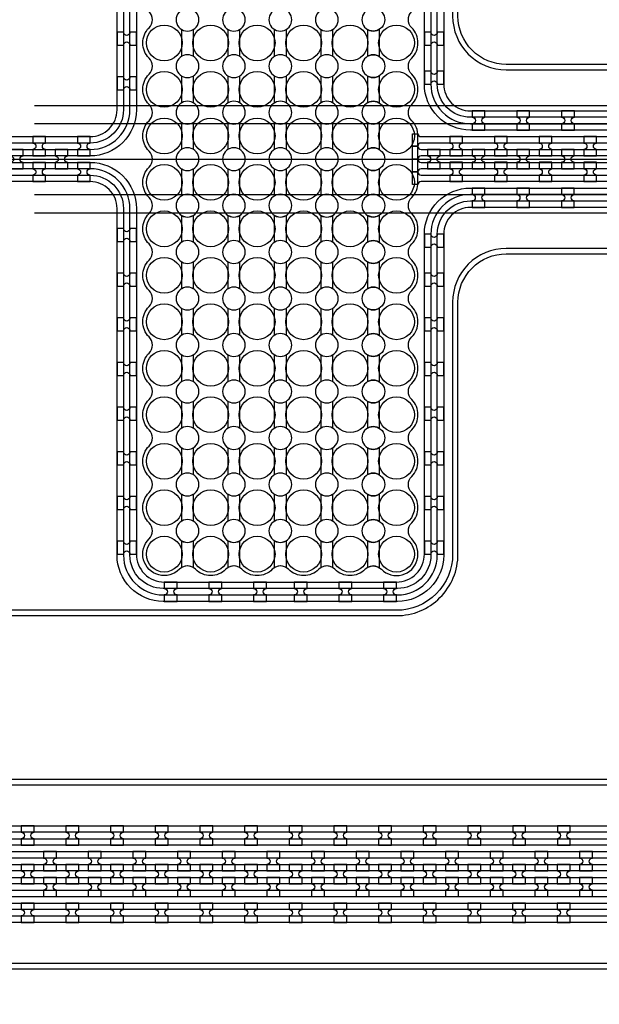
# Model space of a CAD drawing. Extents: x -63500 to 63500, y -63500 to 63500.
# Tile 281 of 296: x 28355 to 31599, y 10662 to 16170. Entities that reach past the tile are written whole.
import ezdxf

# ---------------------------------------------------------------- set-up
doc = ezdxf.new("R2010")
doc.units = 13
doc.header["$MEASUREMENT"] = 0
for name, color, linetype in [('1_Metal', 2, 'Continuous'), ('2_Electrodes', 5, 'Continuous'), ('3_Outline', 4, 'Continuous')]:
    doc.layers.add(name, color=color, linetype=linetype)

msp = doc.modelspace()

# ---------------------------------------------------------------- linework, layer by layer
for p, q in [((28438.5, 15690), (35989.1, 15690)), ((28438.5, 15590), (36460.1, 15590)), ((25084, 15390), (33248.2, 15390)), ((36460.1, 15190), (28438.5, 15190)), ((28438.5, 15090), (35989.1, 15090))]:
    msp.add_line(p, q)
for radius in [50000, 47500, 45000]:
    msp.add_circle((0, 0), radius)
at = {"layer": '1_Metal'}
for points in [[(-50000, 0, -1), (50000, 0), (51000, 0, 1), (-51000, 0)], [(29008, 16028), (29008, 16100), (28972, 16100, -0.414214), (28954, 16082), (28954, 16082, -0.414214), (28936, 16100), (28900, 16100), (28900, 16028), (28936, 16028, -0.414214), (28954, 16046), (28954, 16046, -0.414214), (28972, 16028)], [(30728, 16028), (30728, 16100), (30692, 16100, -0.414214), (30674, 16082), (30674, 16082, -0.414214), (30656, 16100), (30620, 16100), (30620, 16028), (30656, 16028, -0.414214), (30674, 16046), (30674, 16046, -0.414214), (30692, 16028)], [(30728, 15810), (30728, 15882), (30692, 15882, -0.414214), (30674, 15864), (30674, 15864, -0.414214), (30656, 15882), (30620, 15882), (30620, 15810), (30656, 15810, -0.414214), (30674, 15828), (30674, 15828, -0.414214), (30692, 15810)], [(29008, 15778), (29008, 15850), (28972, 15850, -0.414214), (28954, 15832), (28954, 15832, -0.414214), (28936, 15850), (28900, 15850), (28900, 15778), (28936, 15778, -0.414214), (28954, 15796), (28954, 15796, -0.414214), (28972, 15778)], [(30887.1, 15552.1), (30959.1, 15552.1), (30959.1, 15588.1, -0.414214), (30941.1, 15606.1), (30941.1, 15606.1, -0.414214), (30959.1, 15624.1), (30959.1, 15660.1), (30887.1, 15660.1), (30887.1, 15624.1, -0.414214), (30905.1, 15606.1), (30905.1, 15606.1, -0.414214), (30887.1, 15588.1)], [(31137.1, 15552.1), (31209.1, 15552.1), (31209.1, 15588.1, -0.414214), (31191.1, 15606.1), (31191.1, 15606.1, -0.414214), (31209.1, 15624.1), (31209.1, 15660.1), (31137.1, 15660.1), (31137.1, 15624.1, -0.414214), (31155.1, 15606.1), (31155.1, 15606.1, -0.414214), (31137.1, 15588.1)], [(31387.1, 15552.1), (31459.1, 15552.1), (31459.1, 15588.1, -0.414214), (31441.1, 15606.1), (31441.1, 15606.1, -0.414214), (31459.1, 15624.1), (31459.1, 15660.1), (31387.1, 15660.1), (31387.1, 15624.1, -0.414214), (31405.1, 15606.1), (31405.1, 15606.1, -0.414214), (31387.1, 15588.1)], [(4850, 11300), (31834, 11300, 0.414214), (33674, 13140), (33674, 13640, 0.414214), (31834, 15480), (30602, 15480, 0.414214), (30584, 15462), (30584, 15462), (30553.4, 15462), (30553.4, 15532.2), (30583.4, 15532.2, 0.384752), (30601.3, 15516), (31834, 15516, -0.414214), (33710, 13640), (33710, 13140, -0.414214), (31834, 11264), (4850, 11264)], [(28500, 15408), (28500, 15444, -0.414214), (28482, 15462), (28482, 15462, -0.414214), (28500, 15480), (28500, 15516), (28428, 15516), (28428, 15480, -0.414214), (28446, 15462), (28446, 15462, -0.414214), (28428, 15444), (28428, 15408)], [(28750, 15408), (28750, 15444, -0.414214), (28732, 15462), (28732, 15462, -0.414214), (28750, 15480), (28750, 15516), (28678, 15516), (28678, 15480, -0.414214), (28696, 15462), (28696, 15462, -0.414214), (28678, 15444), (28678, 15408)], [(30833.9, 15408.1), (30833.9, 15444.1, -0.414214), (30815.9, 15462.1), (30815.9, 15462.1, -0.414214), (30833.9, 15480.1), (30833.9, 15516.1), (30761.9, 15516.1), (30761.9, 15480.1, -0.414214), (30779.9, 15462.1), (30779.9, 15462.1, -0.414214), (30761.9, 15444.1), (30761.9, 15408.1)], [(31083.9, 15408.1), (31083.9, 15444.1, -0.414214), (31065.9, 15462.1), (31065.9, 15462.1, -0.414214), (31083.9, 15480.1), (31083.9, 15516.1), (31011.9, 15516.1), (31011.9, 15480.1, -0.414214), (31029.9, 15462.1), (31029.9, 15462.1, -0.414214), (31011.9, 15444.1), (31011.9, 15408.1)], [(31333.9, 15408.1), (31333.9, 15444.1, -0.414214), (31315.9, 15462.1), (31315.9, 15462.1, -0.414214), (31333.9, 15480.1), (31333.9, 15516.1), (31261.9, 15516.1), (31261.9, 15480.1, -0.414214), (31279.9, 15462.1), (31279.9, 15462.1, -0.414214), (31261.9, 15444.1), (31261.9, 15408.1)], [(31583.9, 15408.1), (31583.9, 15444.1, -0.414214), (31565.9, 15462.1), (31565.9, 15462.1, -0.414214), (31583.9, 15480.1), (31583.9, 15516.1), (31511.9, 15516.1), (31511.9, 15480.1, -0.414214), (31529.9, 15462.1), (31529.9, 15462.1, -0.414214), (31511.9, 15444.1), (31511.9, 15408.1)], [(4850, 11372), (5254, 11372), (5254, 11372), (31834, 11372, 0.414214), (33602, 13140), (33602, 13640, 0.414214), (31834, 15408), (30602, 15408, 0.414214), (30584, 15390), (30584, 15390), (30553.4, 15390), (30553.4, 15462), (30584, 15462, 0.414214), (30602, 15444), (31834, 15444, -0.414214), (33638, 13640), (33638, 13140, -0.414214), (31834, 11336), (5254, 11336), (4850, 11336)], [(28375, 15444), (28303, 15444), (28303, 15408, -0.414214), (28321, 15390), (28321, 15390, -0.414214), (28303, 15372), (28303, 15336), (28375, 15336), (28375, 15372, -0.414214), (28357, 15390), (28357, 15390, -0.414214), (28375, 15408), (28375, 15444)], [(28625, 15444), (28553, 15444), (28553, 15408, -0.414214), (28571, 15390), (28571, 15390, -0.414214), (28553, 15372), (28553, 15336), (28625, 15336), (28625, 15372, -0.414214), (28607, 15390), (28607, 15390, -0.414214), (28625, 15408), (28625, 15444)], [(30708.9, 15444.1), (30636.9, 15444.1), (30636.9, 15408.1, -0.414214), (30654.9, 15390.1), (30654.9, 15390.1, -0.414214), (30636.9, 15372.1), (30636.9, 15336.1), (30708.9, 15336.1), (30708.9, 15372.1, -0.414214), (30690.9, 15390.1), (30690.9, 15390.1, -0.414214), (30708.9, 15408.1), (30708.9, 15444.1)], [(30958.9, 15444.1), (30886.9, 15444.1), (30886.9, 15408.1, -0.414214), (30904.9, 15390.1), (30904.9, 15390.1, -0.414214), (30886.9, 15372.1), (30886.9, 15336.1), (30958.9, 15336.1), (30958.9, 15372.1, -0.414214), (30940.9, 15390.1), (30940.9, 15390.1, -0.414214), (30958.9, 15408.1), (30958.9, 15444.1)], [(31208.9, 15444.1), (31136.9, 15444.1), (31136.9, 15408.1, -0.414214), (31154.9, 15390.1), (31154.9, 15390.1, -0.414214), (31136.9, 15372.1), (31136.9, 15336.1), (31208.9, 15336.1), (31208.9, 15372.1, -0.414214), (31190.9, 15390.1), (31190.9, 15390.1, -0.414214), (31208.9, 15408.1), (31208.9, 15444.1)], [(31458.9, 15444.1), (31386.9, 15444.1), (31386.9, 15408.1, -0.414214), (31404.9, 15390.1), (31404.9, 15390.1, -0.414214), (31386.9, 15372.1), (31386.9, 15336.1), (31458.9, 15336.1), (31458.9, 15372.1, -0.414214), (31440.9, 15390.1), (31440.9, 15390.1, -0.414214), (31458.9, 15408.1), (31458.9, 15444.1)], [(4850, 11444), (5254, 11444), (31834, 11444, 0.414214), (33530, 13140), (33530, 13640, 0.414214), (31834, 15336), (30602, 15336, 0.414214), (30584, 15318), (30584, 15318), (30553.4, 15318), (30553.4, 15390), (30584, 15390, 0.414214), (30602, 15372), (31834, 15372, -0.414214), (33566, 13640), (33566, 13140, -0.414214), (31834, 11408), (5254, 11408), (4850, 11408)], [(28500, 15372), (28428, 15372), (28428, 15336, -0.414214), (28446, 15318), (28446, 15318, -0.414214), (28428, 15300), (28428, 15264), (28500, 15264), (28500, 15300, -0.414214), (28482, 15318), (28482, 15318, -0.414214), (28500, 15336), (28500, 15372)], [(28750, 15372), (28678, 15372), (28678, 15336, -0.414214), (28696, 15318), (28696, 15318, -0.414214), (28678, 15300), (28678, 15264), (28750, 15264), (28750, 15300, -0.414214), (28732, 15318), (28732, 15318, -0.414214), (28750, 15336), (28750, 15372)], [(30833.9, 15372.1), (30761.9, 15372.1), (30761.9, 15336.1, -0.414214), (30779.9, 15318.1), (30779.9, 15318.1, -0.414214), (30761.9, 15300.1), (30761.9, 15264.1), (30833.9, 15264.1), (30833.9, 15300.1, -0.414214), (30815.9, 15318.1), (30815.9, 15318.1, -0.414214), (30833.9, 15336.1), (30833.9, 15372.1)], [(31083.9, 15372.1), (31011.9, 15372.1), (31011.9, 15336.1, -0.414214), (31029.9, 15318.1), (31029.9, 15318.1, -0.414214), (31011.9, 15300.1), (31011.9, 15264.1), (31083.9, 15264.1), (31083.9, 15300.1, -0.414214), (31065.9, 15318.1), (31065.9, 15318.1, -0.414214), (31083.9, 15336.1), (31083.9, 15372.1)], [(31333.9, 15372.1), (31261.9, 15372.1), (31261.9, 15336.1, -0.414214), (31279.9, 15318.1), (31279.9, 15318.1, -0.414214), (31261.9, 15300.1), (31261.9, 15264.1), (31333.9, 15264.1), (31333.9, 15300.1, -0.414214), (31315.9, 15318.1), (31315.9, 15318.1, -0.414214), (31333.9, 15336.1), (31333.9, 15372.1)], [(31583.9, 15372.1), (31511.9, 15372.1), (31511.9, 15336.1, -0.414214), (31529.9, 15318.1), (31529.9, 15318.1, -0.414214), (31511.9, 15300.1), (31511.9, 15264.1), (31583.9, 15264.1), (31583.9, 15300.1, -0.414214), (31565.9, 15318.1), (31565.9, 15318.1, -0.414214), (31583.9, 15336.1), (31583.9, 15372.1)], [(4850, 11516), (5254, 11516), (31834, 11516, 0.414214), (33458, 13140), (33458, 13640, 0.414214), (31834, 15264), (30601.3, 15264, 0.384752), (30583.4, 15247.9), (30553.4, 15247.9), (30553.4, 15318), (30584, 15318, 0.414214), (30602, 15300), (31834, 15300, -0.414214), (33494, 13640), (33494, 13140, -0.414214), (31834, 11480), (5254, 11480), (4850, 11480)], [(30887, 15120.1), (30959, 15120.1), (30959, 15156.1, -0.414214), (30941, 15174.1), (30941, 15174.1, -0.414214), (30959, 15192.1), (30959, 15228.1), (30887, 15228.1), (30887, 15192.1, -0.414214), (30905, 15174.1), (30905, 15174.1, -0.414214), (30887, 15156.1)], [(31137, 15120.1), (31209, 15120.1), (31209, 15156.1, -0.414214), (31191, 15174.1), (31191, 15174.1, -0.414214), (31209, 15192.1), (31209, 15228.1), (31137, 15228.1), (31137, 15192.1, -0.414214), (31155, 15174.1), (31155, 15174.1, -0.414214), (31137, 15156.1)], [(31387, 15120.1), (31459, 15120.1), (31459, 15156.1, -0.414214), (31441, 15174.1), (31441, 15174.1, -0.414214), (31459, 15192.1), (31459, 15228.1), (31387, 15228.1), (31387, 15192.1, -0.414214), (31405, 15174.1), (31405, 15174.1, -0.414214), (31387, 15156.1)], [(29008, 14930), (29008, 15002), (28972, 15002, -0.414214), (28954, 14984), (28954, 14984, -0.414214), (28936, 15002), (28900, 15002), (28900, 14930), (28936, 14930, -0.414214), (28954, 14948), (28954, 14948, -0.414214), (28972, 14930)], [(30728, 14898), (30728, 14970), (30692, 14970, -0.414214), (30674, 14952), (30674, 14952, -0.414214), (30656, 14970), (30620, 14970), (30620, 14898), (30656, 14898, -0.414214), (30674, 14916), (30674, 14916, -0.414214), (30692, 14898)], [(29008, 14680), (29008, 14752), (28972, 14752, -0.414214), (28954, 14734), (28954, 14734, -0.414214), (28936, 14752), (28900, 14752), (28900, 14680), (28936, 14680, -0.414214), (28954, 14698), (28954, 14698, -0.414214), (28972, 14680)], [(30728, 14680), (30728, 14752), (30692, 14752, -0.414214), (30674, 14734), (30674, 14734, -0.414214), (30656, 14752), (30620, 14752), (30620, 14680), (30656, 14680, -0.414214), (30674, 14698), (30674, 14698, -0.414214), (30692, 14680)], [(29008, 14430), (29008, 14502), (28972, 14502, -0.414214), (28954, 14484), (28954, 14484, -0.414214), (28936, 14502), (28900, 14502), (28900, 14430), (28936, 14430, -0.414214), (28954, 14448), (28954, 14448, -0.414214), (28972, 14430)], [(30728, 14430), (30728, 14502), (30692, 14502, -0.414214), (30674, 14484), (30674, 14484, -0.414214), (30656, 14502), (30620, 14502), (30620, 14430), (30656, 14430, -0.414214), (30674, 14448), (30674, 14448, -0.414214), (30692, 14430)], [(29008, 14180), (29008, 14252), (28972, 14252, -0.414214), (28954, 14234), (28954, 14234, -0.414214), (28936, 14252), (28900, 14252), (28900, 14180), (28936, 14180, -0.414214), (28954, 14198), (28954, 14198, -0.414214), (28972, 14180)], [(30728, 14180), (30728, 14252), (30692, 14252, -0.414214), (30674, 14234), (30674, 14234, -0.414214), (30656, 14252), (30620, 14252), (30620, 14180), (30656, 14180, -0.414214), (30674, 14198), (30674, 14198, -0.414214), (30692, 14180)], [(29008, 13930), (29008, 14002), (28972, 14002, -0.414214), (28954, 13984), (28954, 13984, -0.414214), (28936, 14002), (28900, 14002), (28900, 13930), (28936, 13930, -0.414214), (28954, 13948), (28954, 13948, -0.414214), (28972, 13930)], [(30728, 13930), (30728, 14002), (30692, 14002, -0.414214), (30674, 13984), (30674, 13984, -0.414214), (30656, 14002), (30620, 14002), (30620, 13930), (30656, 13930, -0.414214), (30674, 13948), (30674, 13948, -0.414214), (30692, 13930)], [(29008, 13680), (29008, 13752), (28972, 13752, -0.414214), (28954, 13734), (28954, 13734, -0.414214), (28936, 13752), (28900, 13752), (28900, 13680), (28936, 13680, -0.414214), (28954, 13698), (28954, 13698, -0.414214), (28972, 13680)], [(30728, 13680), (30728, 13752), (30692, 13752, -0.414214), (30674, 13734), (30674, 13734, -0.414214), (30656, 13752), (30620, 13752), (30620, 13680), (30656, 13680, -0.414214), (30674, 13698), (30674, 13698, -0.414214), (30692, 13680)], [(29008, 13430), (29008, 13502), (28972, 13502, -0.414214), (28954, 13484), (28954, 13484, -0.414214), (28936, 13502), (28900, 13502), (28900, 13430), (28936, 13430, -0.414214), (28954, 13448), (28954, 13448, -0.414214), (28972, 13430)], [(30728, 13430), (30728, 13502), (30692, 13502, -0.414214), (30674, 13484), (30674, 13484, -0.414214), (30656, 13502), (30620, 13502), (30620, 13430), (30656, 13430, -0.414214), (30674, 13448), (30674, 13448, -0.414214), (30692, 13430)], [(29008, 13180), (29008, 13252), (28972, 13252, -0.414214), (28954, 13234), (28954, 13234, -0.414214), (28936, 13252), (28900, 13252), (28900, 13180), (28936, 13180, -0.414214), (28954, 13198), (28954, 13198, -0.414214), (28972, 13180)], [(30728, 13180), (30728, 13252), (30692, 13252, -0.414214), (30674, 13234), (30674, 13234, -0.414214), (30656, 13252), (30620, 13252), (30620, 13180), (30656, 13180, -0.414214), (30674, 13198), (30674, 13198, -0.414214), (30692, 13180)], [(29164, 12916), (29236, 12916), (29236, 12952, -0.414214), (29218, 12970), (29218, 12970, -0.414214), (29236, 12988), (29236, 13024), (29164, 13024), (29164, 12988, -0.414214), (29182, 12970), (29182, 12970, -0.414214), (29164, 12952)], [(29414, 12916), (29486, 12916), (29486, 12952, -0.414214), (29468, 12970), (29468, 12970, -0.414214), (29486, 12988), (29486, 13024), (29414, 13024), (29414, 12988, -0.414214), (29432, 12970), (29432, 12970, -0.414214), (29414, 12952)], [(29664, 12916), (29736, 12916), (29736, 12952, -0.414214), (29718, 12970), (29718, 12970, -0.414214), (29736, 12988), (29736, 13024), (29664, 13024), (29664, 12988, -0.414214), (29682, 12970), (29682, 12970, -0.414214), (29664, 12952)], [(29892, 12916), (29964, 12916), (29964, 12952, -0.414214), (29946, 12970), (29946, 12970, -0.414214), (29964, 12988), (29964, 13024), (29892, 13024), (29892, 12988, -0.414214), (29910, 12970), (29910, 12970, -0.414214), (29892, 12952)], [(30142, 12916), (30214, 12916), (30214, 12952, -0.414214), (30196, 12970), (30196, 12970, -0.414214), (30214, 12988), (30214, 13024), (30142, 13024), (30142, 12988, -0.414214), (30160, 12970), (30160, 12970, -0.414214), (30142, 12952)], [(30392, 12916), (30464, 12916), (30464, 12952, -0.414214), (30446, 12970), (30446, 12970, -0.414214), (30464, 12988), (30464, 13024), (30392, 13024), (30392, 12988, -0.414214), (30410, 12970), (30410, 12970, -0.414214), (30392, 12952)], [(28364, 11552.1), (28436, 11552.1), (28436, 11588.1, -0.414214), (28418, 11606.1), (28418, 11606.1, -0.414214), (28436, 11624.1), (28436, 11660.1), (28364, 11660.1), (28364, 11624.1, -0.414214), (28382, 11606.1), (28382, 11606.1, -0.414214), (28364, 11588.1)], [(28614, 11552.1), (28686, 11552.1), (28686, 11588.1, -0.414214), (28668, 11606.1), (28668, 11606.1, -0.414214), (28686, 11624.1), (28686, 11660.1), (28614, 11660.1), (28614, 11624.1, -0.414214), (28632, 11606.1), (28632, 11606.1, -0.414214), (28614, 11588.1)], [(28864, 11552.1), (28936, 11552.1), (28936, 11588.1, -0.414214), (28918, 11606.1), (28918, 11606.1, -0.414214), (28936, 11624.1), (28936, 11660.1), (28864, 11660.1), (28864, 11624.1, -0.414214), (28882, 11606.1), (28882, 11606.1, -0.414214), (28864, 11588.1)], [(29114, 11552.1), (29186, 11552.1), (29186, 11588.1, -0.414214), (29168, 11606.1), (29168, 11606.1, -0.414214), (29186, 11624.1), (29186, 11660.1), (29114, 11660.1), (29114, 11624.1, -0.414214), (29132, 11606.1), (29132, 11606.1, -0.414214), (29114, 11588.1)], [(29364, 11552.1), (29436, 11552.1), (29436, 11588.1, -0.414214), (29418, 11606.1), (29418, 11606.1, -0.414214), (29436, 11624.1), (29436, 11660.1), (29364, 11660.1), (29364, 11624.1, -0.414214), (29382, 11606.1), (29382, 11606.1, -0.414214), (29364, 11588.1)], [(29614, 11552.1), (29686, 11552.1), (29686, 11588.1, -0.414214), (29668, 11606.1), (29668, 11606.1, -0.414214), (29686, 11624.1), (29686, 11660.1), (29614, 11660.1), (29614, 11624.1, -0.414214), (29632, 11606.1), (29632, 11606.1, -0.414214), (29614, 11588.1)], [(29864, 11552.1), (29936, 11552.1), (29936, 11588.1, -0.414214), (29918, 11606.1), (29918, 11606.1, -0.414214), (29936, 11624.1), (29936, 11660.1), (29864, 11660.1), (29864, 11624.1, -0.414214), (29882, 11606.1), (29882, 11606.1, -0.414214), (29864, 11588.1)], [(30114, 11552.1), (30186, 11552.1), (30186, 11588.1, -0.414214), (30168, 11606.1), (30168, 11606.1, -0.414214), (30186, 11624.1), (30186, 11660.1), (30114, 11660.1), (30114, 11624.1, -0.414214), (30132, 11606.1), (30132, 11606.1, -0.414214), (30114, 11588.1)], [(30364, 11552.1), (30436, 11552.1), (30436, 11588.1, -0.414214), (30418, 11606.1), (30418, 11606.1, -0.414214), (30436, 11624.1), (30436, 11660.1), (30364, 11660.1), (30364, 11624.1, -0.414214), (30382, 11606.1), (30382, 11606.1, -0.414214), (30364, 11588.1)], [(30614, 11552.1), (30686, 11552.1), (30686, 11588.1, -0.414214), (30668, 11606.1), (30668, 11606.1, -0.414214), (30686, 11624.1), (30686, 11660.1), (30614, 11660.1), (30614, 11624.1, -0.414214), (30632, 11606.1), (30632, 11606.1, -0.414214), (30614, 11588.1)], [(30864, 11552.1), (30936, 11552.1), (30936, 11588.1, -0.414214), (30918, 11606.1), (30918, 11606.1, -0.414214), (30936, 11624.1), (30936, 11660.1), (30864, 11660.1), (30864, 11624.1, -0.414214), (30882, 11606.1), (30882, 11606.1, -0.414214), (30864, 11588.1)], [(31114, 11552.1), (31186, 11552.1), (31186, 11588.1, -0.414214), (31168, 11606.1), (31168, 11606.1, -0.414214), (31186, 11624.1), (31186, 11660.1), (31114, 11660.1), (31114, 11624.1, -0.414214), (31132, 11606.1), (31132, 11606.1, -0.414214), (31114, 11588.1)], [(31364, 11552.1), (31436, 11552.1), (31436, 11588.1, -0.414214), (31418, 11606.1), (31418, 11606.1, -0.414214), (31436, 11624.1), (31436, 11660.1), (31364, 11660.1), (31364, 11624.1, -0.414214), (31382, 11606.1), (31382, 11606.1, -0.414214), (31364, 11588.1)], [(28560.8, 11408.1), (28560.8, 11444.1, -0.414214), (28542.8, 11462.1), (28542.8, 11462.1, -0.414214), (28560.8, 11480.1), (28560.8, 11516.1), (28488.8, 11516.1), (28488.8, 11480.1, -0.414214), (28506.8, 11462.1), (28506.8, 11462.1, -0.414214), (28488.8, 11444.1), (28488.8, 11408.1)], [(28810.8, 11408.1), (28810.8, 11444.1, -0.414214), (28792.8, 11462.1), (28792.8, 11462.1, -0.414214), (28810.8, 11480.1), (28810.8, 11516.1), (28738.8, 11516.1), (28738.8, 11480.1, -0.414214), (28756.8, 11462.1), (28756.8, 11462.1, -0.414214), (28738.8, 11444.1), (28738.8, 11408.1)], [(29060.8, 11408.1), (29060.8, 11444.1, -0.414214), (29042.8, 11462.1), (29042.8, 11462.1, -0.414214), (29060.8, 11480.1), (29060.8, 11516.1), (28988.8, 11516.1), (28988.8, 11480.1, -0.414214), (29006.8, 11462.1), (29006.8, 11462.1, -0.414214), (28988.8, 11444.1), (28988.8, 11408.1)], [(29310.8, 11408.1), (29310.8, 11444.1, -0.414214), (29292.8, 11462.1), (29292.8, 11462.1, -0.414214), (29310.8, 11480.1), (29310.8, 11516.1), (29238.8, 11516.1), (29238.8, 11480.1, -0.414214), (29256.8, 11462.1), (29256.8, 11462.1, -0.414214), (29238.8, 11444.1), (29238.8, 11408.1)], [(29560.8, 11408.1), (29560.8, 11444.1, -0.414214), (29542.8, 11462.1), (29542.8, 11462.1, -0.414214), (29560.8, 11480.1), (29560.8, 11516.1), (29488.8, 11516.1), (29488.8, 11480.1, -0.414214), (29506.8, 11462.1), (29506.8, 11462.1, -0.414214), (29488.8, 11444.1), (29488.8, 11408.1)], [(29810.8, 11408.1), (29810.8, 11444.1, -0.414214), (29792.8, 11462.1), (29792.8, 11462.1, -0.414214), (29810.8, 11480.1), (29810.8, 11516.1), (29738.8, 11516.1), (29738.8, 11480.1, -0.414214), (29756.8, 11462.1), (29756.8, 11462.1, -0.414214), (29738.8, 11444.1), (29738.8, 11408.1)], [(30060.8, 11408.1), (30060.8, 11444.1, -0.414214), (30042.8, 11462.1), (30042.8, 11462.1, -0.414214), (30060.8, 11480.1), (30060.8, 11516.1), (29988.8, 11516.1), (29988.8, 11480.1, -0.414214), (30006.8, 11462.1), (30006.8, 11462.1, -0.414214), (29988.8, 11444.1), (29988.8, 11408.1)], [(30310.8, 11408.1), (30310.8, 11444.1, -0.414214), (30292.8, 11462.1), (30292.8, 11462.1, -0.414214), (30310.8, 11480.1), (30310.8, 11516.1), (30238.8, 11516.1), (30238.8, 11480.1, -0.414214), (30256.8, 11462.1), (30256.8, 11462.1, -0.414214), (30238.8, 11444.1), (30238.8, 11408.1)], [(30560.8, 11408.1), (30560.8, 11444.1, -0.414214), (30542.8, 11462.1), (30542.8, 11462.1, -0.414214), (30560.8, 11480.1), (30560.8, 11516.1), (30488.8, 11516.1), (30488.8, 11480.1, -0.414214), (30506.8, 11462.1), (30506.8, 11462.1, -0.414214), (30488.8, 11444.1), (30488.8, 11408.1)], [(30810.8, 11408.1), (30810.8, 11444.1, -0.414214), (30792.8, 11462.1), (30792.8, 11462.1, -0.414214), (30810.8, 11480.1), (30810.8, 11516.1), (30738.8, 11516.1), (30738.8, 11480.1, -0.414214), (30756.8, 11462.1), (30756.8, 11462.1, -0.414214), (30738.8, 11444.1), (30738.8, 11408.1)], [(31060.8, 11408.1), (31060.8, 11444.1, -0.414214), (31042.8, 11462.1), (31042.8, 11462.1, -0.414214), (31060.8, 11480.1), (31060.8, 11516.1), (30988.8, 11516.1), (30988.8, 11480.1, -0.414214), (31006.8, 11462.1), (31006.8, 11462.1, -0.414214), (30988.8, 11444.1), (30988.8, 11408.1)], [(31310.8, 11408.1), (31310.8, 11444.1, -0.414214), (31292.8, 11462.1), (31292.8, 11462.1, -0.414214), (31310.8, 11480.1), (31310.8, 11516.1), (31238.8, 11516.1), (31238.8, 11480.1, -0.414214), (31256.8, 11462.1), (31256.8, 11462.1, -0.414214), (31238.8, 11444.1), (31238.8, 11408.1)], [(31560.8, 11408.1), (31560.8, 11444.1, -0.414214), (31542.8, 11462.1), (31542.8, 11462.1, -0.414214), (31560.8, 11480.1), (31560.8, 11516.1), (31488.8, 11516.1), (31488.8, 11480.1, -0.414214), (31506.8, 11462.1), (31506.8, 11462.1, -0.414214), (31488.8, 11444.1), (31488.8, 11408.1)], [(28435.8, 11444.1), (28363.8, 11444.1), (28363.8, 11408.1, -0.414214), (28381.8, 11390.1), (28381.8, 11390.1, -0.414214), (28363.8, 11372.1), (28363.8, 11336.1), (28435.8, 11336.1), (28435.8, 11372.1, -0.414214), (28417.8, 11390.1), (28417.8, 11390.1, -0.414214), (28435.8, 11408.1), (28435.8, 11444.1)], [(28685.8, 11444.1), (28613.8, 11444.1), (28613.8, 11408.1, -0.414214), (28631.8, 11390.1), (28631.8, 11390.1, -0.414214), (28613.8, 11372.1), (28613.8, 11336.1), (28685.8, 11336.1), (28685.8, 11372.1, -0.414214), (28667.8, 11390.1), (28667.8, 11390.1, -0.414214), (28685.8, 11408.1), (28685.8, 11444.1)], [(28935.8, 11444.1), (28863.8, 11444.1), (28863.8, 11408.1, -0.414214), (28881.8, 11390.1), (28881.8, 11390.1, -0.414214), (28863.8, 11372.1), (28863.8, 11336.1), (28935.8, 11336.1), (28935.8, 11372.1, -0.414214), (28917.8, 11390.1), (28917.8, 11390.1, -0.414214), (28935.8, 11408.1), (28935.8, 11444.1)], [(29185.8, 11444.1), (29113.8, 11444.1), (29113.8, 11408.1, -0.414214), (29131.8, 11390.1), (29131.8, 11390.1, -0.414214), (29113.8, 11372.1), (29113.8, 11336.1), (29185.8, 11336.1), (29185.8, 11372.1, -0.414214), (29167.8, 11390.1), (29167.8, 11390.1, -0.414214), (29185.8, 11408.1), (29185.8, 11444.1)], [(29435.8, 11444.1), (29363.8, 11444.1), (29363.8, 11408.1, -0.414214), (29381.8, 11390.1), (29381.8, 11390.1, -0.414214), (29363.8, 11372.1), (29363.8, 11336.1), (29435.8, 11336.1), (29435.8, 11372.1, -0.414214), (29417.8, 11390.1), (29417.8, 11390.1, -0.414214), (29435.8, 11408.1), (29435.8, 11444.1)], [(29685.8, 11444.1), (29613.8, 11444.1), (29613.8, 11408.1, -0.414214), (29631.8, 11390.1), (29631.8, 11390.1, -0.414214), (29613.8, 11372.1), (29613.8, 11336.1), (29685.8, 11336.1), (29685.8, 11372.1, -0.414214), (29667.8, 11390.1), (29667.8, 11390.1, -0.414214), (29685.8, 11408.1), (29685.8, 11444.1)], [(29935.8, 11444.1), (29863.8, 11444.1), (29863.8, 11408.1, -0.414214), (29881.8, 11390.1), (29881.8, 11390.1, -0.414214), (29863.8, 11372.1), (29863.8, 11336.1), (29935.8, 11336.1), (29935.8, 11372.1, -0.414214), (29917.8, 11390.1), (29917.8, 11390.1, -0.414214), (29935.8, 11408.1), (29935.8, 11444.1)], [(30185.8, 11444.1), (30113.8, 11444.1), (30113.8, 11408.1, -0.414214), (30131.8, 11390.1), (30131.8, 11390.1, -0.414214), (30113.8, 11372.1), (30113.8, 11336.1), (30185.8, 11336.1), (30185.8, 11372.1, -0.414214), (30167.8, 11390.1), (30167.8, 11390.1, -0.414214), (30185.8, 11408.1), (30185.8, 11444.1)], [(30435.8, 11444.1), (30363.8, 11444.1), (30363.8, 11408.1, -0.414214), (30381.8, 11390.1), (30381.8, 11390.1, -0.414214), (30363.8, 11372.1), (30363.8, 11336.1), (30435.8, 11336.1), (30435.8, 11372.1, -0.414214), (30417.8, 11390.1), (30417.8, 11390.1, -0.414214), (30435.8, 11408.1), (30435.8, 11444.1)], [(30685.8, 11444.1), (30613.8, 11444.1), (30613.8, 11408.1, -0.414214), (30631.8, 11390.1), (30631.8, 11390.1, -0.414214), (30613.8, 11372.1), (30613.8, 11336.1), (30685.8, 11336.1), (30685.8, 11372.1, -0.414214), (30667.8, 11390.1), (30667.8, 11390.1, -0.414214), (30685.8, 11408.1), (30685.8, 11444.1)], [(30935.8, 11444.1), (30863.8, 11444.1), (30863.8, 11408.1, -0.414214), (30881.8, 11390.1), (30881.8, 11390.1, -0.414214), (30863.8, 11372.1), (30863.8, 11336.1), (30935.8, 11336.1), (30935.8, 11372.1, -0.414214), (30917.8, 11390.1), (30917.8, 11390.1, -0.414214), (30935.8, 11408.1), (30935.8, 11444.1)], [(31185.8, 11444.1), (31113.8, 11444.1), (31113.8, 11408.1, -0.414214), (31131.8, 11390.1), (31131.8, 11390.1, -0.414214), (31113.8, 11372.1), (31113.8, 11336.1), (31185.8, 11336.1), (31185.8, 11372.1, -0.414214), (31167.8, 11390.1), (31167.8, 11390.1, -0.414214), (31185.8, 11408.1), (31185.8, 11444.1)], [(31435.8, 11444.1), (31363.8, 11444.1), (31363.8, 11408.1, -0.414214), (31381.8, 11390.1), (31381.8, 11390.1, -0.414214), (31363.8, 11372.1), (31363.8, 11336.1), (31435.8, 11336.1), (31435.8, 11372.1, -0.414214), (31417.8, 11390.1), (31417.8, 11390.1, -0.414214), (31435.8, 11408.1), (31435.8, 11444.1)], [(28560.8, 11372.1), (28488.8, 11372.1), (28488.8, 11336.1, -0.414214), (28506.8, 11318.1), (28506.8, 11318.1, -0.414214), (28488.8, 11300.1), (28488.8, 11264.1), (28560.8, 11264.1), (28560.8, 11300.1, -0.414214), (28542.8, 11318.1), (28542.8, 11318.1, -0.414214), (28560.8, 11336.1), (28560.8, 11372.1)], [(28810.8, 11372.1), (28738.8, 11372.1), (28738.8, 11336.1, -0.414214), (28756.8, 11318.1), (28756.8, 11318.1, -0.414214), (28738.8, 11300.1), (28738.8, 11264.1), (28810.8, 11264.1), (28810.8, 11300.1, -0.414214), (28792.8, 11318.1), (28792.8, 11318.1, -0.414214), (28810.8, 11336.1), (28810.8, 11372.1)], [(29060.8, 11372.1), (28988.8, 11372.1), (28988.8, 11336.1, -0.414214), (29006.8, 11318.1), (29006.8, 11318.1, -0.414214), (28988.8, 11300.1), (28988.8, 11264.1), (29060.8, 11264.1), (29060.8, 11300.1, -0.414214), (29042.8, 11318.1), (29042.8, 11318.1, -0.414214), (29060.8, 11336.1), (29060.8, 11372.1)], [(29310.8, 11372.1), (29238.8, 11372.1), (29238.8, 11336.1, -0.414214), (29256.8, 11318.1), (29256.8, 11318.1, -0.414214), (29238.8, 11300.1), (29238.8, 11264.1), (29310.8, 11264.1), (29310.8, 11300.1, -0.414214), (29292.8, 11318.1), (29292.8, 11318.1, -0.414214), (29310.8, 11336.1), (29310.8, 11372.1)], [(29560.8, 11372.1), (29488.8, 11372.1), (29488.8, 11336.1, -0.414214), (29506.8, 11318.1), (29506.8, 11318.1, -0.414214), (29488.8, 11300.1), (29488.8, 11264.1), (29560.8, 11264.1), (29560.8, 11300.1, -0.414214), (29542.8, 11318.1), (29542.8, 11318.1, -0.414214), (29560.8, 11336.1), (29560.8, 11372.1)], [(29810.8, 11372.1), (29738.8, 11372.1), (29738.8, 11336.1, -0.414214), (29756.8, 11318.1), (29756.8, 11318.1, -0.414214), (29738.8, 11300.1), (29738.8, 11264.1), (29810.8, 11264.1), (29810.8, 11300.1, -0.414214), (29792.8, 11318.1), (29792.8, 11318.1, -0.414214), (29810.8, 11336.1), (29810.8, 11372.1)], [(30060.8, 11372.1), (29988.8, 11372.1), (29988.8, 11336.1, -0.414214), (30006.8, 11318.1), (30006.8, 11318.1, -0.414214), (29988.8, 11300.1), (29988.8, 11264.1), (30060.8, 11264.1), (30060.8, 11300.1, -0.414214), (30042.8, 11318.1), (30042.8, 11318.1, -0.414214), (30060.8, 11336.1), (30060.8, 11372.1)], [(30310.8, 11372.1), (30238.8, 11372.1), (30238.8, 11336.1, -0.414214), (30256.8, 11318.1), (30256.8, 11318.1, -0.414214), (30238.8, 11300.1), (30238.8, 11264.1), (30310.8, 11264.1), (30310.8, 11300.1, -0.414214), (30292.8, 11318.1), (30292.8, 11318.1, -0.414214), (30310.8, 11336.1), (30310.8, 11372.1)], [(30560.8, 11372.1), (30488.8, 11372.1), (30488.8, 11336.1, -0.414214), (30506.8, 11318.1), (30506.8, 11318.1, -0.414214), (30488.8, 11300.1), (30488.8, 11264.1), (30560.8, 11264.1), (30560.8, 11300.1, -0.414214), (30542.8, 11318.1), (30542.8, 11318.1, -0.414214), (30560.8, 11336.1), (30560.8, 11372.1)], [(30810.8, 11372.1), (30738.8, 11372.1), (30738.8, 11336.1, -0.414214), (30756.8, 11318.1), (30756.8, 11318.1, -0.414214), (30738.8, 11300.1), (30738.8, 11264.1), (30810.8, 11264.1), (30810.8, 11300.1, -0.414214), (30792.8, 11318.1), (30792.8, 11318.1, -0.414214), (30810.8, 11336.1), (30810.8, 11372.1)], [(31060.8, 11372.1), (30988.8, 11372.1), (30988.8, 11336.1, -0.414214), (31006.8, 11318.1), (31006.8, 11318.1, -0.414214), (30988.8, 11300.1), (30988.8, 11264.1), (31060.8, 11264.1), (31060.8, 11300.1, -0.414214), (31042.8, 11318.1), (31042.8, 11318.1, -0.414214), (31060.8, 11336.1), (31060.8, 11372.1)], [(31310.8, 11372.1), (31238.8, 11372.1), (31238.8, 11336.1, -0.414214), (31256.8, 11318.1), (31256.8, 11318.1, -0.414214), (31238.8, 11300.1), (31238.8, 11264.1), (31310.8, 11264.1), (31310.8, 11300.1, -0.414214), (31292.8, 11318.1), (31292.8, 11318.1, -0.414214), (31310.8, 11336.1), (31310.8, 11372.1)], [(31560.8, 11372.1), (31488.8, 11372.1), (31488.8, 11336.1, -0.414214), (31506.8, 11318.1), (31506.8, 11318.1, -0.414214), (31488.8, 11300.1), (31488.8, 11264.1), (31560.8, 11264.1), (31560.8, 11300.1, -0.414214), (31542.8, 11318.1), (31542.8, 11318.1, -0.414214), (31560.8, 11336.1), (31560.8, 11372.1)], [(28363.9, 11120.1), (28435.9, 11120.1), (28435.9, 11156.1, -0.414214), (28417.9, 11174.1), (28417.9, 11174.1, -0.414214), (28435.9, 11192.1), (28435.9, 11228.1), (28363.9, 11228.1), (28363.9, 11192.1, -0.414214), (28381.9, 11174.1), (28381.9, 11174.1, -0.414214), (28363.9, 11156.1)], [(28613.9, 11120.1), (28685.9, 11120.1), (28685.9, 11156.1, -0.414214), (28667.9, 11174.1), (28667.9, 11174.1, -0.414214), (28685.9, 11192.1), (28685.9, 11228.1), (28613.9, 11228.1), (28613.9, 11192.1, -0.414214), (28631.9, 11174.1), (28631.9, 11174.1, -0.414214), (28613.9, 11156.1)], [(28863.9, 11120.1), (28935.9, 11120.1), (28935.9, 11156.1, -0.414214), (28917.9, 11174.1), (28917.9, 11174.1, -0.414214), (28935.9, 11192.1), (28935.9, 11228.1), (28863.9, 11228.1), (28863.9, 11192.1, -0.414214), (28881.9, 11174.1), (28881.9, 11174.1, -0.414214), (28863.9, 11156.1)], [(29113.9, 11120.1), (29185.9, 11120.1), (29185.9, 11156.1, -0.414214), (29167.9, 11174.1), (29167.9, 11174.1, -0.414214), (29185.9, 11192.1), (29185.9, 11228.1), (29113.9, 11228.1), (29113.9, 11192.1, -0.414214), (29131.9, 11174.1), (29131.9, 11174.1, -0.414214), (29113.9, 11156.1)], [(29363.9, 11120.1), (29435.9, 11120.1), (29435.9, 11156.1, -0.414214), (29417.9, 11174.1), (29417.9, 11174.1, -0.414214), (29435.9, 11192.1), (29435.9, 11228.1), (29363.9, 11228.1), (29363.9, 11192.1, -0.414214), (29381.9, 11174.1), (29381.9, 11174.1, -0.414214), (29363.9, 11156.1)], [(29613.9, 11120.1), (29685.9, 11120.1), (29685.9, 11156.1, -0.414214), (29667.9, 11174.1), (29667.9, 11174.1, -0.414214), (29685.9, 11192.1), (29685.9, 11228.1), (29613.9, 11228.1), (29613.9, 11192.1, -0.414214), (29631.9, 11174.1), (29631.9, 11174.1, -0.414214), (29613.9, 11156.1)], [(29863.9, 11120.1), (29935.9, 11120.1), (29935.9, 11156.1, -0.414214), (29917.9, 11174.1), (29917.9, 11174.1, -0.414214), (29935.9, 11192.1), (29935.9, 11228.1), (29863.9, 11228.1), (29863.9, 11192.1, -0.414214), (29881.9, 11174.1), (29881.9, 11174.1, -0.414214), (29863.9, 11156.1)], [(30113.9, 11120.1), (30185.9, 11120.1), (30185.9, 11156.1, -0.414214), (30167.9, 11174.1), (30167.9, 11174.1, -0.414214), (30185.9, 11192.1), (30185.9, 11228.1), (30113.9, 11228.1), (30113.9, 11192.1, -0.414214), (30131.9, 11174.1), (30131.9, 11174.1, -0.414214), (30113.9, 11156.1)], [(30363.9, 11120.1), (30435.9, 11120.1), (30435.9, 11156.1, -0.414214), (30417.9, 11174.1), (30417.9, 11174.1, -0.414214), (30435.9, 11192.1), (30435.9, 11228.1), (30363.9, 11228.1), (30363.9, 11192.1, -0.414214), (30381.9, 11174.1), (30381.9, 11174.1, -0.414214), (30363.9, 11156.1)], [(30613.9, 11120.1), (30685.9, 11120.1), (30685.9, 11156.1, -0.414214), (30667.9, 11174.1), (30667.9, 11174.1, -0.414214), (30685.9, 11192.1), (30685.9, 11228.1), (30613.9, 11228.1), (30613.9, 11192.1, -0.414214), (30631.9, 11174.1), (30631.9, 11174.1, -0.414214), (30613.9, 11156.1)], [(30863.9, 11120.1), (30935.9, 11120.1), (30935.9, 11156.1, -0.414214), (30917.9, 11174.1), (30917.9, 11174.1, -0.414214), (30935.9, 11192.1), (30935.9, 11228.1), (30863.9, 11228.1), (30863.9, 11192.1, -0.414214), (30881.9, 11174.1), (30881.9, 11174.1, -0.414214), (30863.9, 11156.1)], [(31113.9, 11120.1), (31185.9, 11120.1), (31185.9, 11156.1, -0.414214), (31167.9, 11174.1), (31167.9, 11174.1, -0.414214), (31185.9, 11192.1), (31185.9, 11228.1), (31113.9, 11228.1), (31113.9, 11192.1, -0.414214), (31131.9, 11174.1), (31131.9, 11174.1, -0.414214), (31113.9, 11156.1)], [(31363.9, 11120.1), (31435.9, 11120.1), (31435.9, 11156.1, -0.414214), (31417.9, 11174.1), (31417.9, 11174.1, -0.414214), (31435.9, 11192.1), (31435.9, 11228.1), (31363.9, 11228.1), (31363.9, 11192.1, -0.414214), (31381.9, 11174.1), (31381.9, 11174.1, -0.414214), (31363.9, 11156.1)]]:
    msp.add_lwpolyline(points, format="xyb", close=True, dxfattribs=at)
for points in [[(25101.3, 15516), (28750, 15516, 0.414214), (28900, 15666), (28900, 17606, -0.414214), (29158, 17864), (30470, 17864, -0.414214), (30728, 17606), (30728, 15810, 0.414214), (30878, 15660), (31566.1, 15660), (31834.1, 15660, -0.414214), (33854.1, 13640), (33854.1, 13140, -0.414214), (31834.1, 11120), (5254, 11120)], [(5254, 11156), (31834, 11156, 0.414214), (33818, 13140), (33818, 13640, 0.414214), (31834, 15624), (30878, 15624, -0.414214), (30692, 15810), (30692, 17606, 0.414214), (30470, 17828), (29158, 17828, 0.414214), (28936, 17606), (28936, 15666, -0.414214), (28750, 15480), (25102, 15480, 0.414214)], [(25102, 15444), (28750, 15444, 0.414214), (28972, 15666), (28972, 17606, -0.414214), (29158, 17792), (30470, 17792, -0.414214), (30656, 17606), (30656, 15810, 0.414214), (30878, 15588), (31834, 15588, -0.414214), (33782, 13640), (33782, 13140, -0.414214), (31834, 11192), (5254, 11192)], [(5254, 11228), (31834.1, 11228, 0.414214), (33746.1, 13140), (33746.1, 13640, 0.414214), (31834.1, 15552), (31566.1, 15552), (30878, 15552, -0.414214), (30620, 15810), (30620, 17600, 0.414214), (30464, 17756), (29164, 17756, 0.414214), (29008, 17600), (29008, 15666, -0.414214), (28750, 15408), (28750, 15408), (25102, 15408, 0.414214)], [(29326, 16225.3, 1.734808), (29326, 16114.8), (29326, 15965.3, 1.734808), (29326, 15854.8), (29326, 15705.3, 1.734808), (29326, 15594.8), (29326, 15445.3, 1.734808), (29326, 15334.8), (29326, 15185.3, 1.734808), (29326, 15074.8), (29326, 14925.3, 1.734808), (29326, 14814.8), (29326, 14665.3, 1.734808), (29326, 14554.8), (29326, 14405.3, 1.734808), (29326, 14294.8), (29326, 14145.3, 1.734808), (29326, 14034.8), (29326, 13885.3, 1.734808), (29326, 13774.8), (29326, 13625.3, 1.734808), (29326, 13514.8), (29326, 13365.3, 1.734808), (29326, 13254.8), (29326, 13105.3, 0.339838), (29248.9, 13095.2, -1), (29079.1, 13264.9, 0.414214), (29079.1, 13355.2, -0.414214), (29079.1, 13524.9, 0.414214), (29079.1, 13615.2, -0.414214), (29079.1, 13784.9, 0.414214), (29079.1, 13875.2, -0.414214), (29079.1, 14044.9, 0.414214), (29079.1, 14135.2, -0.414214), (29079.1, 14304.9, 0.414214), (29079.1, 14395.2, -0.414214), (29079.1, 14564.9, 0.414214), (29079.1, 14655.2, -0.414214), (29079.1, 14824.9, 0.414214), (29079.1, 14915.2, -0.414214), (29079.1, 15084.9, 0.414214), (29079.1, 15175.2, -0.414214), (29079.1, 15344.9, 0.414214), (29079.1, 15435.2, -0.414214), (29079.1, 15604.9, 0.414214), (29079.1, 15695.2, -0.414214), (29079.1, 15864.9, 0.414214), (29079.1, 15955.2, -0.414214), (29079.1, 16124.9, 0.414214), (29079.1, 16215.2, -0.414214)], [(29586, 16225.3, 1.734808), (29586, 16114.8), (29586, 15965.3, 1.734808), (29586, 15854.8), (29586, 15705.3, 1.734808), (29586, 15594.8), (29586, 15445.3, 1.734808), (29586, 15334.8), (29586, 15185.3, 1.734808), (29586, 15074.8), (29586, 14925.3, 1.734808), (29586, 14814.8), (29586, 14665.3, 1.734808), (29586, 14554.8), (29586, 14405.3, 1.734808), (29586, 14294.8), (29586, 14145.3, 1.734808), (29586, 14034.8), (29586, 13885.3, 1.734808), (29586, 13774.8), (29586, 13625.3, 1.734808), (29586, 13514.8), (29586, 13365.3, 1.734808), (29586, 13254.8), (29586, 13105.3, 0.339838), (29508.9, 13095.2, -0.414214), (29339.1, 13095.2, 0.339838), (29262, 13105.3), (29262, 13254.8, 1.734808), (29262, 13365.3), (29262, 13514.8, 1.734808), (29262, 13625.3), (29262, 13774.8, 1.734808), (29262, 13885.3), (29262, 14034.8, 1.734808), (29262, 14145.3), (29262, 14294.8, 1.734808), (29262, 14405.3), (29262, 14554.8, 1.734808), (29262, 14665.3), (29262, 14814.8, 1.734808), (29262, 14925.3), (29262, 15074.8, 1.734808), (29262, 15185.3), (29262, 15334.8, 1.734808), (29262, 15445.3), (29262, 15594.8, 1.734808), (29262, 15705.3), (29262, 15854.8, 1.734808), (29262, 15965.3), (29262, 16114.8, 1.734808), (29262, 16225.3)], [(29846, 16225.3, 1.734808), (29846, 16114.8), (29846, 15965.3, 1.734808), (29846, 15854.8), (29846, 15705.3, 1.734808), (29846, 15594.8), (29846, 15445.3, 1.734808), (29846, 15334.8), (29846, 15185.3, 1.734808), (29846, 15074.8), (29846, 14925.3, 1.734808), (29846, 14814.8), (29846, 14665.3, 1.734808), (29846, 14554.8), (29846, 14405.3, 1.734808), (29846, 14294.8), (29846, 14145.3, 1.734808), (29846, 14034.8), (29846, 13885.3, 1.734808), (29846, 13774.8), (29846, 13625.3, 1.734808), (29846, 13514.8), (29846, 13365.3, 1.734808), (29846, 13254.8), (29846, 13105.3, 0.339838), (29768.9, 13095.2, -0.414214), (29599.1, 13095.2, 0.339838), (29522, 13105.3), (29522, 13254.8, 1.734808), (29522, 13365.3), (29522, 13514.8, 1.734808), (29522, 13625.3), (29522, 13774.8, 1.734808), (29522, 13885.3), (29522, 14034.8, 1.734808), (29522, 14145.3), (29522, 14294.8, 1.734808), (29522, 14405.3), (29522, 14554.8, 1.734808), (29522, 14665.3), (29522, 14814.8, 1.734808), (29522, 14925.3), (29522, 15074.8, 1.734808), (29522, 15185.3), (29522, 15334.8, 1.734808), (29522, 15445.3), (29522, 15594.8, 1.734808), (29522, 15705.3), (29522, 15854.8, 1.734808), (29522, 15965.3), (29522, 16114.8, 1.734808), (29522, 16225.3)], [(30106, 16225.3, 1.734808), (30106, 16114.8), (30106, 15965.3, 1.734808), (30106, 15854.8), (30106, 15705.3, 1.734808), (30106, 15594.8), (30106, 15445.3, 1.734808), (30106, 15334.8), (30106, 15185.3, 1.734808), (30106, 15074.8), (30106, 14925.3, 1.734808), (30106, 14814.8), (30106, 14665.3, 1.734808), (30106, 14554.8), (30106, 14405.3, 1.734808), (30106, 14294.8), (30106, 14145.3, 1.734808), (30106, 14034.8), (30106, 13885.3, 1.734808), (30106, 13774.8), (30106, 13625.3, 1.734808), (30106, 13514.8), (30106, 13365.3, 1.734808), (30106, 13254.8), (30106, 13105.3, 0.339838), (30028.9, 13095.2, -0.414214), (29859.1, 13095.2, 0.339838), (29782, 13105.3), (29782, 13254.8, 1.734808), (29782, 13365.3), (29782, 13514.8, 1.734808), (29782, 13625.3), (29782, 13774.8, 1.734808), (29782, 13885.3), (29782, 14034.8, 1.734808), (29782, 14145.3), (29782, 14294.8, 1.734808), (29782, 14405.3), (29782, 14554.8, 1.734808), (29782, 14665.3), (29782, 14814.8, 1.734808), (29782, 14925.3), (29782, 15074.8, 1.734808), (29782, 15185.3), (29782, 15334.8, 1.734808), (29782, 15445.3), (29782, 15594.8, 1.734808), (29782, 15705.3), (29782, 15854.8, 1.734808), (29782, 15965.3), (29782, 16114.8, 1.734808), (29782, 16225.3)], [(30366, 16225.3, 1.734808), (30366, 16114.8), (30366, 15965.3, 1.734808), (30366, 15854.8), (30366, 15705.3, 1.734808), (30366, 15594.8), (30366, 15445.3, 1.734808), (30366, 15334.8), (30366, 15185.3, 1.734808), (30366, 15074.8), (30366, 14925.3, 1.734808), (30366, 14814.8), (30366, 14665.3, 1.734808), (30366, 14554.8), (30366, 14405.3, 1.734808), (30366, 14294.8), (30366, 14145.3, 1.734808), (30366, 14034.8), (30366, 13885.3, 1.734808), (30366, 13774.8), (30366, 13625.3, 1.734808), (30366, 13514.8), (30366, 13365.3, 1.734808), (30366, 13254.8), (30366, 13105.3, 0.339838), (30288.9, 13095.2, -0.414214), (30119.1, 13095.2, 0.339838), (30042, 13105.3), (30042, 13254.8, 1.734808), (30042, 13365.3), (30042, 13514.8, 1.734808), (30042, 13625.3), (30042, 13774.8, 1.734808), (30042, 13885.3), (30042, 14034.8, 1.734808), (30042, 14145.3), (30042, 14294.8, 1.734808), (30042, 14405.3), (30042, 14554.8, 1.734808), (30042, 14665.3), (30042, 14814.8, 1.734808), (30042, 14925.3), (30042, 15074.8, 1.734808), (30042, 15185.3), (30042, 15334.8, 1.734808), (30042, 15445.3), (30042, 15594.8, 1.734808), (30042, 15705.3), (30042, 15854.8, 1.734808), (30042, 15965.3), (30042, 16114.8, 1.734808), (30042, 16225.3)], [(30302, 16225.3, -1.734808), (30302, 16114.8), (30302, 15965.3, -1.734808), (30302, 15854.8), (30302, 15705.3, -1.734808), (30302, 15594.8), (30302, 15445.3, -1.734808), (30302, 15334.8), (30302, 15185.3, -1.734808), (30302, 15074.8), (30302, 14925.3, -1.734808), (30302, 14814.8), (30302, 14665.3, -1.734808), (30302, 14554.8), (30302, 14405.3, -1.734808), (30302, 14294.8), (30302, 14145.3, -1.734808), (30302, 14034.8), (30302, 13885.3, -1.734808), (30302, 13774.8), (30302, 13625.3, -1.734808), (30302, 13514.8), (30302, 13365.3, -1.734808), (30302, 13254.8), (30302, 13105.3, -0.339838), (30379.1, 13095.2, 1), (30548.9, 13264.9, -0.414214), (30548.9, 13355.2, 0.414214), (30548.9, 13524.9, -0.414214), (30548.9, 13615.2, 0.414214), (30548.9, 13784.9, -0.414214), (30548.9, 13875.2, 0.414214), (30548.9, 14044.9, -0.414214), (30548.9, 14135.2, 0.414214), (30548.9, 14304.9, -0.414214), (30548.9, 14395.2, 0.414214), (30548.9, 14564.9, -0.414214), (30548.9, 14655.2, 0.414214), (30548.9, 14824.9, -0.414214), (30548.9, 14915.2, 0.414214), (30548.9, 15084.9, -0.414214), (30548.9, 15175.2, 0.198912), (30584, 15260), (30584, 15520, 0.198912), (30548.9, 15604.9, -0.414214), (30548.9, 15695.2, 0.414214), (30548.9, 15864.9, -0.414214), (30548.9, 15955.2, 0.414214), (30548.9, 16124.9, -0.414214), (30548.9, 16215.2, 0.414214)], [(25102, 15372), (28750, 15372, -0.414214), (29008, 15114), (29008, 13180, 0.414214), (29164, 13024), (30464, 13024, 0.414214), (30620, 13180), (30620, 14970, -0.414214), (30878, 15228), (31566.1, 15228), (31834.1, 15228, -0.414214), (33422.1, 13640), (33422.1, 13140, -0.414214), (31834.1, 11552), (5254, 11552)], [(5254, 11588), (31834, 11588, 0.414214), (33386, 13140), (33386, 13640, 0.414214), (31834, 15192), (30878, 15192, 0.414214), (30656, 14970), (30656, 13174, -0.414214), (30470, 12988), (29158, 12988, -0.414214), (28972, 13174), (28972, 15114, 0.414214), (28750, 15336), (25102, 15336, 0.414214)], [(25102, 15300), (28750, 15300, -0.414214), (28936, 15114), (28936, 13174, 0.414214), (29158, 12952), (30470, 12952, 0.414214), (30692, 13174), (30692, 14970, -0.414214), (30878, 15156), (31834, 15156, -0.414214), (33350, 13640), (33350, 13140, -0.414214), (31834, 11624), (5254, 11624)], [(5254, 11660), (31834.1, 11660, 0.414214), (33314.1, 13140), (33314.1, 13640, 0.414214), (31834.1, 15120), (31566.1, 15120), (30878, 15120, 0.414214), (30728, 14970), (30728, 13174, -0.414214), (30470, 12916), (29158, 12916, -0.414214), (28900, 13174), (28900, 15114, 0.414214), (28750, 15264), (25101.3, 15264, 0.384752)]]:
    msp.add_lwpolyline(points, format="xyb", dxfattribs=at)
at = {"layer": '2_Electrodes'}
for points in [[(47500, 0, 1), (-47500, 0), (-51000, 0, -1), (51000, 0)], [(32937.8, 15635, 0.127017), (31834, 15920), (31078, 15920, -0.414214), (30808, 16190), (30808, 17600, 0.414214), (30464, 17944), (23664, 17944, 0.414214), (23320, 17600), (23320, 15740, -0.414214), (23200, 15620), (23200, 15590, 0.414214), (23350, 15740), (23350, 17600, -0.414214), (23664, 17914), (30464, 17914, -0.414214), (30778, 17600), (30778, 16190, 0.414214), (31078, 15890), (31834, 15890, -0.127017), (32923.3, 15608.8, 0.127017), (32995.9, 15590), (32995.9, 15620, -0.127017)], [(33783.4, 15160), (33783.4, 15190, 0.610914), (33661.5, 14952.5, -0.156977), (34084, 13640), (34084, 13140, -0.414214), (31834, 10890), (5848.2, 10890), (5848.2, 10860), (31834, 10860, 0.414214), (34114, 13140), (34114, 13640, 0.156977), (33685.9, 14970, -0.610914)]]:
    msp.add_lwpolyline(points, format="xyb", close=True, dxfattribs=at)
for points in [[(5848.2, 11890), (31834, 11890, 0.414214), (33084, 13140), (33084, 13640, 0.414214), (31834, 14890), (31078, 14890, 0.414214), (30778, 14590), (30778, 13180, -0.414214), (30464, 12866), (23664, 12866, -0.414214)], [(23664, 12836), (30464, 12836, 0.414214), (30808, 13180), (30808, 14590, -0.414214), (31078, 14860), (31834, 14860, -0.414214), (33054, 13640), (33054, 13140, -0.414214), (31834, 11920), (5848.2, 11920)]]:
    msp.add_lwpolyline(points, format="xyb", dxfattribs=at)
for centre in [(29164, 16040), (29424, 16040), (29684, 16040), (29944, 16040), (30204, 16040), (30464, 16040), (29164, 15780), (29424, 15780), (29684, 15780), (29944, 15780), (30204, 15780), (30464, 15780), (29164, 15520), (29424, 15520), (29684, 15520), (29944, 15520), (30204, 15520), (30464, 15520), (29164, 15260), (29424, 15260), (29684, 15260), (29944, 15260), (30204, 15260), (30464, 15260), (29164, 15000), (29424, 15000), (29684, 15000), (29944, 15000), (30204, 15000), (30464, 15000), (29164, 14740), (29424, 14740), (29684, 14740), (29944, 14740), (30204, 14740), (30464, 14740), (29164, 14480), (29424, 14480), (29684, 14480), (29944, 14480), (30204, 14480), (30464, 14480), (29164, 14220), (29424, 14220), (29684, 14220), (29944, 14220), (30204, 14220), (30464, 14220), (29164, 13960), (29424, 13960), (29684, 13960), (29944, 13960), (30204, 13960), (30464, 13960), (29164, 13700), (29424, 13700), (29684, 13700), (29944, 13700), (30204, 13700), (30464, 13700), (29164, 13440), (29424, 13440), (29684, 13440), (29944, 13440), (30204, 13440), (30464, 13440), (29164, 13180), (29424, 13180), (29684, 13180), (29944, 13180), (30204, 13180), (30464, 13180)]:
    msp.add_circle(centre, 100, dxfattribs=at)
at = {"layer": '3_Outline'}
for points in [[(47500, 0, 1), (-47500, 0), (-51000, 0, -1), (51000, 0)], [(32937.8, 15635, 0.127017), (31834, 15920), (31078, 15920, -0.414214), (30808, 16190), (30808, 17600, 0.414214), (30464, 17944), (23664, 17944, 0.414214), (23320, 17600), (23320, 15740, -0.414214), (23200, 15620), (23200, 15590, 0.414214), (23350, 15740), (23350, 17600, -0.414214), (23664, 17914), (30464, 17914, -0.414214), (30778, 17600), (30778, 16190, 0.414214), (31078, 15890), (31834, 15890, -0.127017), (32923.3, 15608.8, 0.127017), (32995.9, 15590), (32995.9, 15620, -0.127017)], [(33783.4, 15160), (33783.4, 15190, 0.610914), (33661.5, 14952.5, -0.156977), (34084, 13640), (34084, 13140, -0.414214), (31834, 10890), (5848.2, 10890), (5848.2, 10860), (31834, 10860, 0.414214), (34114, 13140), (34114, 13640, 0.156977), (33685.9, 14970, -0.610914)]]:
    msp.add_lwpolyline(points, format="xyb", close=True, dxfattribs=at)
for points in [[(5848.2, 11890), (31834, 11890, 0.414214), (33084, 13140), (33084, 13640, 0.414214), (31834, 14890), (31078, 14890, 0.414214), (30778, 14590), (30778, 13180, -0.414214), (30464, 12866), (23664, 12866, -0.414214)], [(23664, 12836), (30464, 12836, 0.414214), (30808, 13180), (30808, 14590, -0.414214), (31078, 14860), (31834, 14860, -0.414214), (33054, 13640), (33054, 13140, -0.414214), (31834, 11920), (5848.2, 11920)]]:
    msp.add_lwpolyline(points, format="xyb", dxfattribs=at)

doc.saveas('drawing.dxf')
